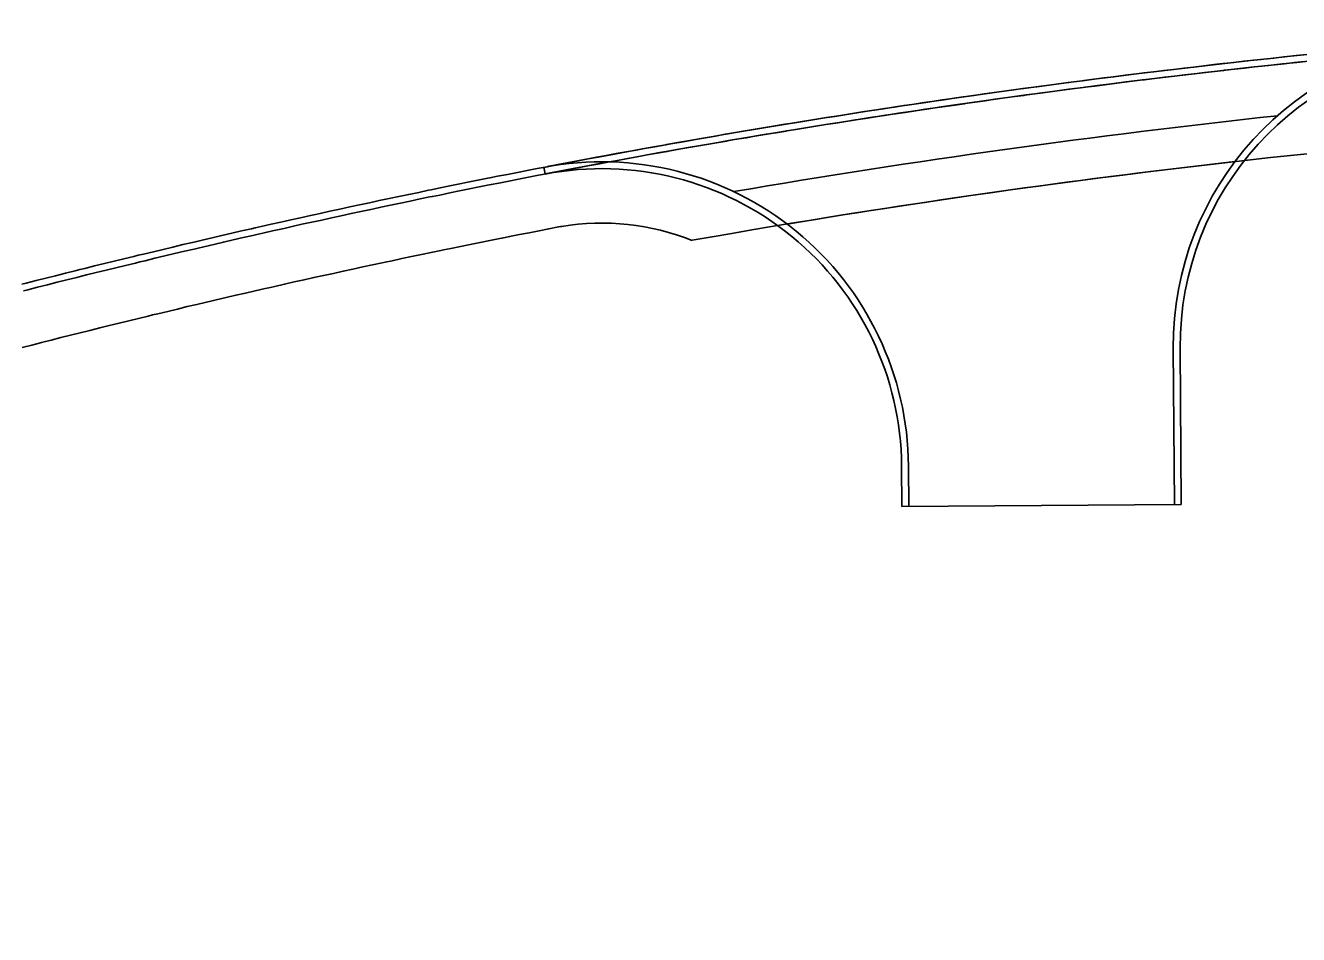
# Model space of a CAD drawing. Extents: x 2145147 to 2158018, y 137519 to 148068.
# Drawn here: x 2152204.2 to 2152328.8, y 142677.2 to 142766.2 of the extents above; entities that cross this region are included whole.
import ezdxf

# ---------------------------------------------------------------- set-up
doc = ezdxf.new("R2010")
doc.units = 0
doc.layers.add('PR_Align_Ramp_B', color=7, linetype='Continuous')
doc.layers.add('PR_Phasing_Pavement_1', color=7, linetype='Continuous')

msp = doc.modelspace()

# ---------------------------------------------------------------- linework, layer by layer
at = {"layer": 'PR_Align_Ramp_B'}
msp.add_arc((2152418.63, 141885.03), 954.93, 90.40983, 123.94985, dxfattribs=at)
at = {"layer": 'PR_Phasing_Pavement_1'}
for p, q in [((2152254.96, 142752.27), (2152255.09, 142751.62)), ((2152316.55, 142734.58), (2152316.66, 142719.25)), ((2152317.22, 142734.58), (2152317.33, 142719.25)), ((2152289.97, 142723.02), (2152290, 142719.06)), ((2152290.64, 142723.03), (2152290.66, 142719.06)), ((2152290, 142719.06), (2152317.33, 142719.25))]:
    msp.add_line(p, q, dxfattribs=at)
for points in [[(2152203.88, 142740.82), (2152204.33, 142740.94), (2152205.28, 142741.18), (2152206.24, 142741.42), (2152207.19, 142741.66), (2152208.15, 142741.9), (2152209.1, 142742.14), (2152209.58, 142742.26), (2152210.06, 142742.38), (2152211.01, 142742.62), (2152211.97, 142742.85), (2152212.93, 142743.09), (2152213.88, 142743.32), (2152214.84, 142743.55), (2152215.28, 142743.66), (2152215.8, 142743.78), (2152216.76, 142744.01), (2152217.72, 142744.24), (2152218.67, 142744.47), (2152219.63, 142744.7), (2152220.59, 142744.92), (2152221, 142745.02), (2152221.55, 142745.15), (2152222.51, 142745.37), (2152223.47, 142745.6), (2152224.43, 142745.82), (2152225.39, 142746.04), (2152226.35, 142746.26), (2152226.72, 142746.34), (2152227.31, 142746.48), (2152228.27, 142746.69), (2152229.23, 142746.91), (2152229.53, 142746.98), (2152230.2, 142747.12), (2152231.16, 142747.34), (2152232.12, 142747.55), (2152232.45, 142747.62), (2152233.08, 142747.76), (2152234.04, 142747.97), (2152235.01, 142748.18), (2152235.97, 142748.39), (2152236.93, 142748.6), (2152237.9, 142748.8), (2152238.19, 142748.87), (2152238.86, 142749.01), (2152239.82, 142749.21), (2152240.79, 142749.42), (2152241.75, 142749.62), (2152242.72, 142749.82), (2152243.68, 142750.02), (2152243.94, 142750.07), (2152244.65, 142750.22), (2152245.61, 142750.42), (2152246.58, 142750.61), (2152247.54, 142750.81), (2152248.51, 142751), (2152249.48, 142751.2), (2152249.69, 142751.24), (2152250.44, 142751.39), (2152251.41, 142751.58), (2152252.38, 142751.77), (2152253.34, 142751.96), (2152254.31, 142752.14), (2152255.28, 142752.33), (2152255.46, 142752.37), (2152256.24, 142752.52), (2152257.21, 142752.7), (2152258.18, 142752.88), (2152259.15, 142753.07), (2152260.12, 142753.25), (2152261.09, 142753.43), (2152261.23, 142753.45), (2152262.05, 142753.61), (2152263.02, 142753.78), (2152263.61, 142753.89), (2152263.99, 142753.96), (2152264.96, 142754.14), (2152265.93, 142754.31), (2152266.9, 142754.48), (2152267.01, 142754.5), (2152267.87, 142754.66), (2152268.84, 142754.83), (2152269.81, 142755), (2152270.78, 142755.17), (2152271.75, 142755.33), (2152272.72, 142755.5), (2152272.79, 142755.51), (2152273.7, 142755.67), (2152274.67, 142755.83), (2152275.64, 142756), (2152276.61, 142756.16), (2152277.58, 142756.32), (2152278.55, 142756.48), (2152278.59, 142756.48), (2152279.53, 142756.64), (2152280.5, 142756.8), (2152281.47, 142756.95), (2152282.45, 142757.11), (2152283.42, 142757.26), (2152284.38, 142757.42), (2152284.39, 142757.42), (2152285.36, 142757.57), (2152286.34, 142757.72), (2152287.31, 142757.87), (2152288.29, 142758.02), (2152289.26, 142758.17), (2152290.19, 142758.31), (2152290.23, 142758.32), (2152291.21, 142758.46), (2152292.18, 142758.61), (2152293.16, 142758.75), (2152294.13, 142758.89), (2152295.11, 142759.03), (2152296, 142759.16), (2152296.08, 142759.17), (2152297.06, 142759.31), (2152298.03, 142759.45), (2152299.01, 142759.59), (2152299.99, 142759.72), (2152300.96, 142759.86), (2152301.82, 142759.98), (2152301.94, 142759.99), (2152302.91, 142760.12), (2152303.37, 142760.19), (2152303.89, 142760.26), (2152304.87, 142760.39), (2152305.84, 142760.52), (2152306.82, 142760.64), (2152307.64, 142760.75), (2152307.8, 142760.77), (2152308.77, 142760.9), (2152309.75, 142761.02), (2152310.73, 142761.14), (2152311.71, 142761.27), (2152312.68, 142761.39), (2152313.47, 142761.49), (2152313.66, 142761.51), (2152314.64, 142761.63), (2152315.62, 142761.75), (2152316.6, 142761.86), (2152317.58, 142761.98), (2152318.55, 142762.09), (2152319.3, 142762.18), (2152319.53, 142762.21), (2152320.51, 142762.32), (2152321.39, 142762.42), (2152321.49, 142762.43), (2152322.47, 142762.54), (2152323.45, 142762.65), (2152324.43, 142762.76), (2152325.13, 142762.84), (2152325.41, 142762.87), (2152326.39, 142762.97), (2152327.37, 142763.08), (2152328.35, 142763.18), (2152329.33, 142763.28)], [(2152204.05, 142740.18), (2152204.49, 142740.29), (2152205.44, 142740.53), (2152206.4, 142740.77), (2152207.35, 142741.02), (2152208.31, 142741.26), (2152209.26, 142741.49), (2152209.74, 142741.61), (2152210.22, 142741.73), (2152211.17, 142741.97), (2152212.13, 142742.2), (2152213.09, 142742.44), (2152214.04, 142742.67), (2152215, 142742.9), (2152215.44, 142743.01), (2152215.96, 142743.13), (2152216.91, 142743.37), (2152217.87, 142743.59), (2152218.83, 142743.82), (2152219.79, 142744.05), (2152220.75, 142744.27), (2152221.15, 142744.37), (2152221.7, 142744.5), (2152222.66, 142744.72), (2152223.62, 142744.95), (2152224.58, 142745.17), (2152225.54, 142745.39), (2152226.5, 142745.61), (2152226.87, 142745.69), (2152227.46, 142745.82), (2152228.42, 142746.04), (2152229.38, 142746.26), (2152229.68, 142746.32), (2152230.34, 142746.47), (2152231.3, 142746.69), (2152232.26, 142746.9), (2152232.59, 142746.97), (2152233.23, 142747.11), (2152234.19, 142747.32), (2152235.15, 142747.53), (2152236.11, 142747.74), (2152237.07, 142747.95), (2152238.04, 142748.15), (2152238.33, 142748.21), (2152239, 142748.36), (2152239.96, 142748.56), (2152240.93, 142748.76), (2152241.89, 142748.97), (2152242.85, 142749.17), (2152243.82, 142749.37), (2152244.07, 142749.42), (2152244.78, 142749.56), (2152245.75, 142749.76), (2152246.71, 142749.96), (2152247.68, 142750.15), (2152248.64, 142750.35), (2152249.61, 142750.54), (2152249.82, 142750.58), (2152250.57, 142750.73), (2152251.54, 142750.92), (2152252.5, 142751.11), (2152253.47, 142751.3), (2152254.44, 142751.49), (2152255.4, 142751.68), (2152255.58, 142751.71), (2152256.37, 142751.86), (2152257.34, 142752.04), (2152258.3, 142752.23), (2152259.27, 142752.41), (2152260.24, 142752.59), (2152261.21, 142752.77), (2152261.35, 142752.8), (2152262.18, 142752.95), (2152263.14, 142753.13), (2152263.73, 142753.24), (2152264.11, 142753.3), (2152265.08, 142753.48), (2152266.05, 142753.65), (2152267.02, 142753.83), (2152267.13, 142753.85), (2152267.99, 142754), (2152268.96, 142754.17), (2152269.93, 142754.34), (2152270.9, 142754.51), (2152271.87, 142754.68), (2152272.84, 142754.84), (2152272.91, 142754.86), (2152273.81, 142755.01), (2152274.78, 142755.17), (2152275.75, 142755.34), (2152276.72, 142755.5), (2152277.69, 142755.66), (2152278.66, 142755.82), (2152278.69, 142755.83), (2152279.63, 142755.98), (2152280.61, 142756.14), (2152281.58, 142756.29), (2152282.55, 142756.45), (2152283.52, 142756.6), (2152284.49, 142756.76), (2152284.5, 142756.76), (2152285.47, 142756.91), (2152286.44, 142757.06), (2152287.41, 142757.21), (2152288.39, 142757.36), (2152289.36, 142757.51), (2152290.29, 142757.65), (2152290.33, 142757.65), (2152291.31, 142757.8), (2152292.28, 142757.95), (2152293.25, 142758.09), (2152294.23, 142758.23), (2152295.2, 142758.37), (2152296.1, 142758.5), (2152296.18, 142758.51), (2152297.15, 142758.65), (2152298.13, 142758.79), (2152299.1, 142758.93), (2152300.08, 142759.06), (2152301.05, 142759.2), (2152301.91, 142759.31), (2152302.03, 142759.33), (2152303, 142759.46), (2152303.46, 142759.52), (2152303.98, 142759.59), (2152304.95, 142759.72), (2152305.93, 142759.85), (2152306.91, 142759.98), (2152307.72, 142760.09), (2152307.88, 142760.11), (2152308.86, 142760.23), (2152309.84, 142760.36), (2152310.81, 142760.48), (2152311.79, 142760.6), (2152312.77, 142760.73), (2152313.55, 142760.82), (2152313.74, 142760.85), (2152314.72, 142760.97), (2152315.7, 142761.08), (2152316.68, 142761.2), (2152317.65, 142761.32), (2152318.63, 142761.43), (2152319.37, 142761.52), (2152319.61, 142761.54), (2152320.59, 142761.66), (2152321.47, 142761.76), (2152321.57, 142761.77), (2152322.54, 142761.88), (2152323.52, 142761.99), (2152324.5, 142762.1), (2152325.21, 142762.17), (2152325.48, 142762.2), (2152326.46, 142762.31), (2152327.44, 142762.41), (2152328.42, 142762.52), (2152329.4, 142762.62)], [(2152203.92, 142734.63), (2152204.86, 142734.87), (2152205.37, 142735), (2152205.81, 142735.12), (2152206.76, 142735.36), (2152207.71, 142735.6), (2152208.66, 142735.84), (2152209.61, 142736.08), (2152210.56, 142736.31), (2152211.03, 142736.43), (2152211.51, 142736.55), (2152212.45, 142736.78), (2152213.4, 142737.02), (2152214.36, 142737.25), (2152215.31, 142737.48), (2152216.26, 142737.71), (2152216.69, 142737.82), (2152217.21, 142737.94), (2152218.16, 142738.17), (2152219.11, 142738.4), (2152220.06, 142738.63), (2152221.01, 142738.85), (2152221.97, 142739.08), (2152222.37, 142739.17), (2152222.92, 142739.3), (2152223.87, 142739.52), (2152224.83, 142739.74), (2152225.78, 142739.96), (2152226.73, 142740.18), (2152227.69, 142740.4), (2152228.05, 142740.48), (2152228.64, 142740.62), (2152229.59, 142740.83), (2152230.55, 142741.05), (2152230.85, 142741.11), (2152231.5, 142741.26), (2152232.46, 142741.47), (2152233.41, 142741.68), (2152233.74, 142741.76), (2152234.37, 142741.89), (2152235.33, 142742.1), (2152236.28, 142742.31), (2152237.24, 142742.52), (2152238.19, 142742.72), (2152239.15, 142742.93), (2152239.44, 142742.99), (2152240.11, 142743.13), (2152241.07, 142743.34), (2152242.02, 142743.54), (2152242.98, 142743.74), (2152243.94, 142743.94), (2152244.9, 142744.14), (2152245.15, 142744.19), (2152245.85, 142744.33), (2152246.81, 142744.53), (2152247.77, 142744.72), (2152248.73, 142744.92), (2152249.69, 142745.11), (2152250.65, 142745.3), (2152250.87, 142745.35), (2152251.61, 142745.49), (2152252.57, 142745.68), (2152253.53, 142745.87), (2152254.49, 142746.06), (2152255.45, 142746.25), (2152256.41, 142746.43), (2152256.59, 142746.47), (2152256.72, 142746.49)]]:
    msp.add_lwpolyline(points, dxfattribs=at)
for centre, radius, start, end in [((2152419.26, 141899.49), 868.46, 94.97451, 100.90502), ((2152419.26, 141899.49), 867.8, 94.97451, 100.90502), ((2152346.55, 142734.79), 30, 94.9745, 180.41), ((2152346.55, 142734.79), 29.33, 94.9745, 180.41), ((2152419.26, 141899.49), 862.8, 96.15655, 99.72298), ((2152260.64, 142722.81), 30, 0.41, 100.905), ((2152419.26, 141899.49), 858.8, 95.83543, 100.0441), ((2152419.26, 141899.49), 858.8, 96.46392, 99.41561), ((2152260.64, 142722.81), 29.33, 0.41, 100.905), ((2152260.64, 142722.81), 24, 68.3815, 99.4001)]:
    msp.add_arc(centre, radius, start, end, dxfattribs=at)

doc.saveas('drawing.dxf')
